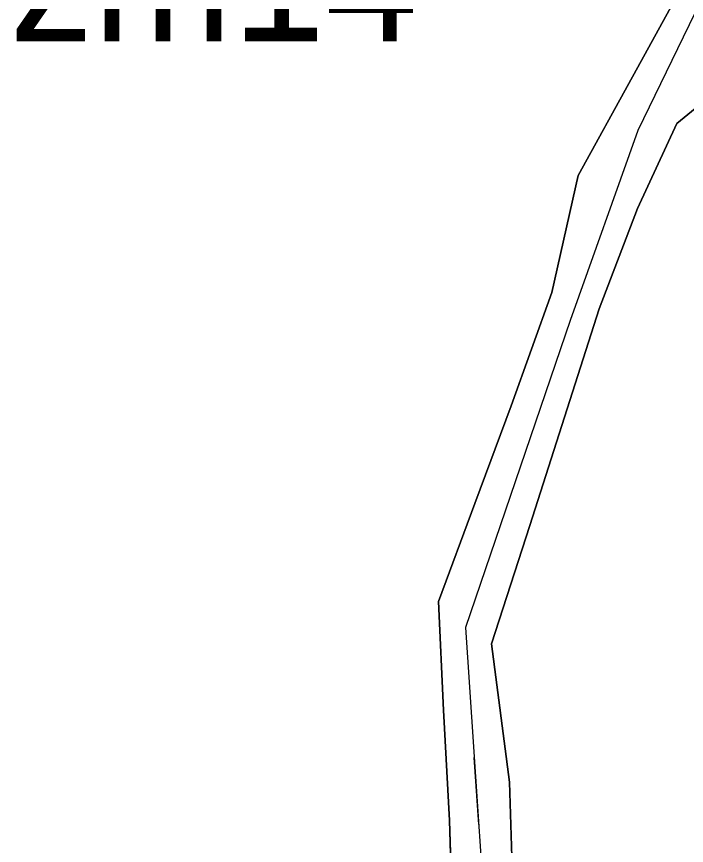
# Model space of a CAD drawing. Extents: x -555509 to -553005, y -1186756 to -1182560.
# Drawn here: x -554513 to -554416.4, y -1184970.8 to -1184851.2 of the extents above; entities that cross this region are included whole.
import ezdxf

# ---------------------------------------------------------------- set-up
doc = ezdxf.new("R2010")
doc.units = 0
for name, color, linetype in [('Level 15', 7, 'Continuous'), ('Level 31', 7, 'Continuous'), ('OBRYS_PLOCH', 7, 'Continuous'), ('REGULACNI_PRVKY_ID', 7, 'Continuous'), ('stav_BV', 7, 'Continuous'), ('stav_PU', 7, 'Continuous')]:
    doc.layers.add(name, color=color, linetype=linetype)

msp = doc.modelspace()

# ---------------------------------------------------------------- linework, layer by layer
at = {"layer": 'Level 15'}
for points in [[(-554416.52, -1184845.94), (-554424.15, -1184859.88), (-554431.98, -1184874.16), (-554435.79, -1184891.04)], [(-554428.93, -1184893.38), (-554423.44, -1184878.9), (-554417.73, -1184866.61), (-554411.42, -1184861.42), (-554407.78, -1184859.73)], [(-554435.79, -1184891.04), (-554441.66, -1184907.39), (-554446.9, -1184921.5)], [(-554438.97, -1184924.63), (-554433.55, -1184907.81), (-554428.93, -1184893.38)], [(-554446.9, -1184921.5), (-554452.14, -1184935.6), (-554451.4, -1184951.3)], [(-554444.48, -1184941.75), (-554438.97, -1184924.63)], [(-554441.89, -1184961.68), (-554444.48, -1184941.75)], [(-554451.4, -1184951.3), (-554451.4, -1184951.3), (-554450.57, -1184967.23)], [(-554440.57, -1185000.53), (-554441.47, -1184975.55), (-554441.89, -1184961.68)], [(-554450.57, -1184967.23), (-554450, -1184984.35)]]:
    msp.add_lwpolyline(points, dxfattribs=at)
at = {"layer": 'Level 31'}
for points in [[(-553997.29, -1184320.09), (-554016.36, -1184366.23), (-554036.46, -1184409.26), (-554049.09, -1184432.2), (-554098.06, -1184473.18), (-554142.9, -1184516.99), (-554206.3, -1184543.54), (-554246.24, -1184609), (-554366.6, -1184711.57), (-554375.17, -1184735.92), (-554380.97, -1184742.11), (-554402.36, -1184756.03), (-554415.63, -1184766.72), (-554409.45, -1184838.88), (-554423.36, -1184867.62), (-554433.16, -1184895.06), (-554448.23, -1184939.39), (-554444.24, -1184998.93), (-554443.72, -1185035.39), (-554434.96, -1185098.79), (-554425.81, -1185158.84), (-554425.17, -1185178.04), (-554431.86, -1185204.97), (-554445.49, -1185223.21)], [(-554446.33, -1184967.81), (-554446.98, -1184958.13)]]:
    msp.add_lwpolyline(points, dxfattribs=at)
at = {"layer": 'OBRYS_PLOCH'}
for p, q in [((-554450.57, -1184967.23), (-554451.4, -1184951.3)), ((-554450.57, -1184967.23), (-554451.4, -1184951.3)), ((-554450, -1184984.35), (-554450.57, -1184967.23)), ((-554450, -1184984.35), (-554450.57, -1184967.23))]:
    msp.add_line(p, q, dxfattribs=at)
for points in [[(-554435.79, -1184891.04), (-554431.98, -1184874.16), (-554424.15, -1184859.88), (-554416.52, -1184845.94)], [(-554435.79, -1184891.04), (-554431.98, -1184874.16), (-554424.15, -1184859.88), (-554416.52, -1184845.94)], [(-554411.42, -1184861.42), (-554417.73, -1184866.61), (-554423.44, -1184878.9), (-554428.93, -1184893.38), (-554433.55, -1184907.81), (-554438.97, -1184924.63), (-554444.48, -1184941.75), (-554441.89, -1184961.68), (-554441.47, -1184975.55), (-554440.57, -1185000.53), (-554439.7, -1185020.93), (-554440.32, -1185034.58), (-554438.35, -1185050), (-554436.06, -1185067.91), (-554433.33, -1185086.52), (-554430.56, -1185106.52), (-554428.26, -1185120.39)], [(-554446.9, -1184921.5), (-554441.66, -1184907.39), (-554435.79, -1184891.04)], [(-554446.9, -1184921.5), (-554441.66, -1184907.39), (-554435.79, -1184891.04)], [(-554451.4, -1184951.3), (-554452.14, -1184935.6), (-554446.9, -1184921.5)], [(-554451.4, -1184951.3), (-554452.14, -1184935.6), (-554446.9, -1184921.5)]]:
    msp.add_lwpolyline(points, dxfattribs=at)
at = {"layer": 'stav_BV'}
for p, q in [((-554450.57, -1184967.23), (-554451.4, -1184951.3)), ((-554450, -1184984.35), (-554450.57, -1184967.23))]:
    msp.add_line(p, q, dxfattribs=at)
for points in [[(-554435.79, -1184891.04), (-554431.98, -1184874.16), (-554424.15, -1184859.88), (-554416.52, -1184845.94)], [(-554411.42, -1184861.42), (-554417.73, -1184866.61), (-554423.44, -1184878.9), (-554428.93, -1184893.38), (-554433.55, -1184907.81), (-554438.97, -1184924.63), (-554444.48, -1184941.75), (-554441.89, -1184961.68), (-554441.47, -1184975.55), (-554440.57, -1185000.53), (-554439.7, -1185020.93), (-554440.32, -1185034.58), (-554438.35, -1185050), (-554436.06, -1185067.91), (-554433.33, -1185086.52), (-554430.56, -1185106.52), (-554428.26, -1185120.39)], [(-554446.9, -1184921.5), (-554441.66, -1184907.39), (-554435.79, -1184891.04)], [(-554451.4, -1184951.3), (-554452.14, -1184935.6), (-554446.9, -1184921.5)]]:
    msp.add_lwpolyline(points, dxfattribs=at)
at = {"layer": 'stav_PU'}
for p, q in [((-554444.48, -1184941.75), (-554438.97, -1184924.63)), ((-554441.89, -1184961.68), (-554444.48, -1184941.75)), ((-554451.4, -1184951.3), (-554450.57, -1184967.23)), ((-554450.57, -1184967.23), (-554450, -1184984.35))]:
    msp.add_line(p, q, dxfattribs=at)
for points in [[(-554416.52, -1184845.94), (-554424.15, -1184859.88), (-554431.98, -1184874.16), (-554435.79, -1184891.04)], [(-554428.93, -1184893.38), (-554423.44, -1184878.9), (-554417.73, -1184866.61), (-554411.42, -1184861.42), (-554407.78, -1184859.73)], [(-554435.79, -1184891.04), (-554441.66, -1184907.39), (-554446.9, -1184921.5)], [(-554438.97, -1184924.63), (-554433.55, -1184907.81), (-554428.93, -1184893.38)], [(-554446.9, -1184921.5), (-554452.14, -1184935.6), (-554451.4, -1184951.3)], [(-554440.57, -1185000.53), (-554441.47, -1184975.55), (-554441.89, -1184961.68)]]:
    msp.add_lwpolyline(points, dxfattribs=at)

# ---------------------------------------------------------------- texts
at = {"layer": 'REGULACNI_PRVKY_ID'}
msp.add_text('zm14', height=18, dxfattribs=at).set_placement((-554513.98, -1184854.76))

doc.saveas('drawing.dxf')
